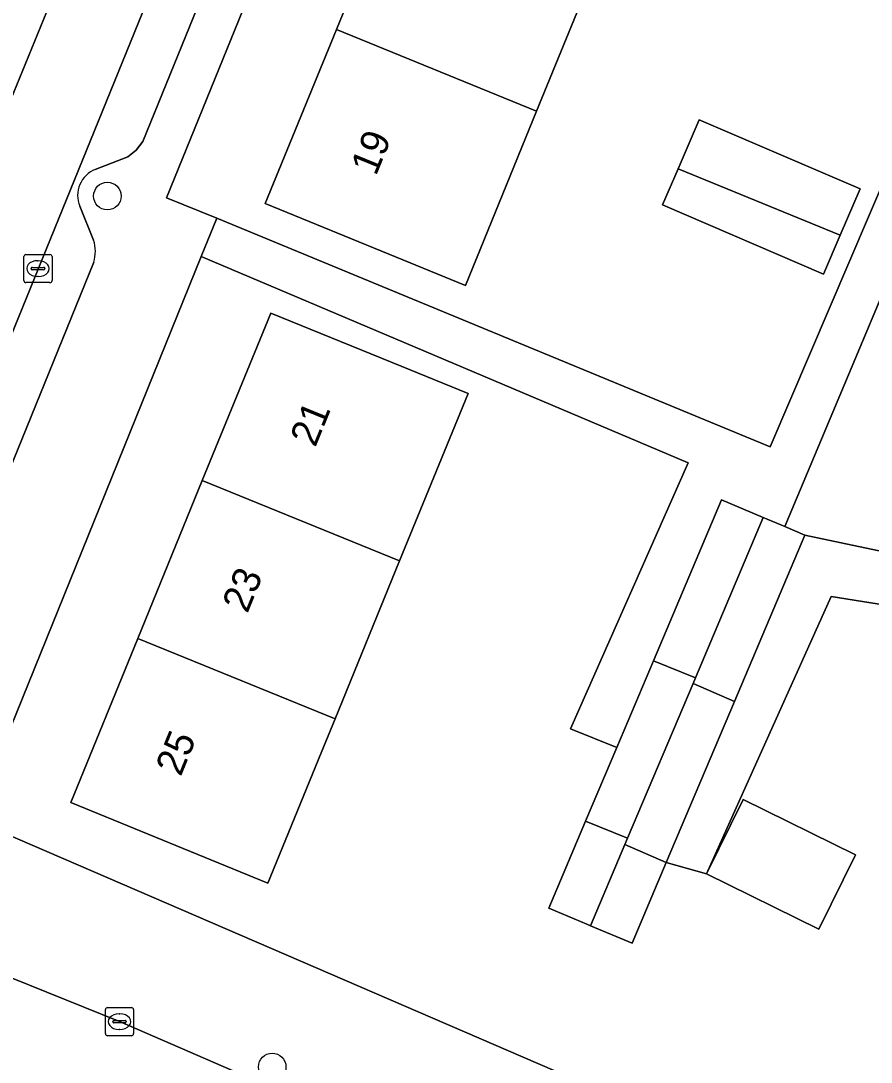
# Model space of a CAD drawing. Extents: x 162803 to 163818, y 381639 to 382475.
# Drawn here: x 163273.14 to 163303.35, y 382000.04 to 382037.06 of the extents above; entities that cross this region are included whole.
import ezdxf

# ---------------------------------------------------------------- set-up
doc = ezdxf.new("R2010")
doc.units = 0
for name, color, linetype in [('IMGEO_Boom', 7, 'Continuous'), ('IMGEO_Erf', 7, 'Continuous'), ('IMGEO_Kolk', 7, 'Continuous'), ('IMGEO_Pand', 7, 'Continuous'), ('IMGEO_Pand_nummerreeks', 7, 'Continuous'), ('IMGEO_Parkeervlak_open', 7, 'Continuous'), ('IMGEO_Rijbaan_lokaal_open', 7, 'Continuous'), ('IMGEO_Voetpad_open', 7, 'Continuous')]:
    doc.layers.add(name, color=color, linetype=linetype)

msp = doc.modelspace()

# ---------------------------------------------------------------- linework, layer by layer
at = {"layer": 'IMGEO_Boom'}
for centre in [(163276.218, 382030.831), (163282.074, 381999.874)]:
    msp.add_circle(centre, 0.489, dxfattribs=at)
at = {"layer": 'IMGEO_Erf'}
for points in [[(163302.149, 382089.42), (163278.323, 382030.765), (163280.108, 382030.045), (163299.767, 382021.917), (163310.343, 382046.709), (163311.654, 382046.166), (163308.291, 382038.159), (163308.674, 382037.991), (163309.22, 382039.238), (163309.929, 382040.858), (163315.717, 382038.323), (163315.015, 382036.72), (163314.462, 382035.456), (163310.991, 382036.976), (163308.992, 382032.413), (163306.362, 382033.566), (163300.278, 382019.082), (163300.993, 382018.779), (163312.389, 382016.368), (163320.918, 382012.914), (163322.712, 382012.16), (163347.746, 382069.96)], [(163310.414, 382071.903), (163308.095, 382066.225), (163305.176, 382067.417), (163302.957, 382061.984), (163300.651, 382056.339), (163298.355, 382050.716), (163296.013, 382044.982), (163293.757, 382039.459), (163291.465, 382033.847), (163288.936, 382027.656), (163286.453, 382028.671), (163281.823, 382030.561), (163284.352, 382036.752), (163286.644, 382042.364), (163288.9, 382047.887), (163291.241, 382053.62), (163293.538, 382059.244), (163295.844, 382064.889), (163298.063, 382070.322)]]:
    msp.add_lwpolyline(points, dxfattribs=at)
for points in [[(163302.957, 382031.082), (163302.251, 382029.442), (163301.654, 382028.055), (163295.941, 382030.514), (163296.492, 382031.794), (163297.244, 382033.541)], [(163296.851, 382021.352), (163279.555, 382028.679), (163272.144, 382010.372), (163271.449, 382008.655), (163291.511, 382000), (163311.571, 381991.346), (163312.362, 381993.172), (163315.321, 382000), (163320.27, 382011.419), (163311.944, 382015.003), (163301.925, 382016.594), (163297.498, 382006.743), (163296.072, 382007.146), (163294.855, 382004.269), (163293.377, 382004.894), (163293.254, 382004.946), (163291.898, 382005.519), (163293.208, 382008.615), (163294.314, 382011.231), (163292.667, 382011.896)], [(163284.306, 382012.245), (163283.815, 382011.042), (163281.924, 382006.413), (163274.915, 382009.276), (163277.297, 382015.108), (163279.59, 382020.724), (163282.02, 382026.673), (163286.649, 382024.783), (163289.029, 382023.81), (163286.6, 382017.861)], [(163297.498, 382006.743), (163298.801, 382009.385), (163302.792, 382007.418), (163301.49, 382004.776)]]:
    msp.add_lwpolyline(points, close=True, dxfattribs=at)
at = {"layer": 'IMGEO_Kolk'}
for p, q in [((163273.253, 382027.826), (163273.253, 382028.678)), ((163273.328, 382028.752), (163274.18, 382028.752)), ((163274.254, 382028.678), (163274.254, 382027.826)), ((163273.512, 382028.246), (163273.512, 382028.258)), ((163273.95, 382028.209), (163273.552, 382028.209)), ((163273.555, 382028.295), (163273.953, 382028.295)), ((163273.741, 382028.532), (163273.766, 382028.532)), ((163273.996, 382028.258), (163273.996, 382028.246)), ((163273.764, 382027.972), (163273.739, 382027.972)), ((163274.18, 382027.752), (163273.328, 382027.752)), ((163276.149, 382001.059), (163276.149, 382001.911)), ((163276.224, 382001.985), (163277.076, 382001.985)), ((163277.15, 382001.911), (163277.15, 382001.059)), ((163276.637, 382001.765), (163276.662, 382001.765)), ((163276.408, 382001.479), (163276.408, 382001.491)), ((163276.846, 382001.442), (163276.448, 382001.442)), ((163276.451, 382001.528), (163276.849, 382001.528)), ((163276.66, 382001.205), (163276.635, 382001.205)), ((163276.892, 382001.491), (163276.892, 382001.479)), ((163277.076, 382000.985), (163276.224, 382000.985))]:
    msp.add_line(p, q, dxfattribs=at)
for points in [[(163273.253, 382027.826), (163273.253, 382028.678)], [(163273.328, 382028.752), (163274.18, 382028.752)], [(163274.254, 382028.678), (163274.254, 382027.826)], [(163274.18, 382027.752), (163273.328, 382027.752)], [(163276.149, 382001.059), (163276.149, 382001.911)], [(163276.224, 382001.985), (163277.076, 382001.985)], [(163277.15, 382001.911), (163277.15, 382001.059)], [(163277.076, 382000.985), (163276.224, 382000.985)]]:
    msp.add_lwpolyline(points, dxfattribs=at)
for centre, radius, start, end in [((163273.33, 382028.676), 0.0765, 91.552, 178.448), ((163273.33, 382028.676), 0.0765, 91.552, 178.448), ((163274.178, 382028.676), 0.0765, 1.552, 88.448), ((163274.178, 382028.676), 0.0765, 1.552, 88.448), ((163273.552, 382028.255), 0.0403, 85.8775, 175.7526), ((163273.549, 382028.245), 0.0366, 178.938, 274.7102), ((163273.953, 382028.252), 0.043, 264.8664, 352.4533), ((163273.957, 382028.257), 0.0386, 1.7309, 96.639), ((163273.33, 382027.828), 0.0765, 181.552, 268.448), ((163273.33, 382027.828), 0.0765, 181.552, 268.448), ((163274.178, 382027.828), 0.0765, 271.552, 358.448), ((163274.178, 382027.828), 0.0765, 271.552, 358.448), ((163276.226, 382001.909), 0.0765, 91.552, 178.448), ((163276.226, 382001.909), 0.0765, 91.552, 178.448), ((163277.074, 382001.909), 0.0765, 1.552, 88.448), ((163277.074, 382001.909), 0.0765, 1.552, 88.448), ((163276.448, 382001.488), 0.0403, 85.8775, 175.7526), ((163276.445, 382001.478), 0.0366, 178.938, 274.7102), ((163276.849, 382001.485), 0.043, 264.8664, 352.4533), ((163276.853, 382001.49), 0.0386, 1.7309, 96.639), ((163276.226, 382001.061), 0.0765, 181.552, 268.448), ((163276.226, 382001.061), 0.0765, 181.552, 268.448), ((163277.074, 382001.061), 0.0765, 271.552, 358.448), ((163277.074, 382001.061), 0.0765, 271.552, 358.448)]:
    msp.add_arc(centre, radius, start, end, dxfattribs=at)
for centre, major_axis, ratio, start_param, end_param in [((163273.74, 382028.252), (-0.387, 0.002), 0.722429, 4.712389, 7.853982), ((163273.765, 382028.252), (-0.39, 0.002), 0.717154, 1.570796, 4.712389), ((163276.636, 382001.485), (-0.387, 0.002), 0.722429, 4.712389, 7.853982), ((163276.661, 382001.485), (-0.39, 0.002), 0.717154, 1.570796, 4.712389)]:
    msp.add_ellipse(centre, major_axis=major_axis, ratio=ratio, start_param=start_param, end_param=end_param, dxfattribs=at)
at = {"layer": 'IMGEO_Pand'}
for points in [[(163291.465, 382033.847), (163293.757, 382039.459), (163286.644, 382042.364), (163284.352, 382036.752)], [(163291.465, 382033.847), (163284.352, 382036.752), (163281.823, 382030.561), (163286.453, 382028.671), (163288.936, 382027.656)], [(163302.251, 382029.442), (163302.957, 382031.082), (163297.244, 382033.541), (163296.492, 382031.794)], [(163302.251, 382029.442), (163296.492, 382031.794), (163295.941, 382030.514), (163301.654, 382028.055)], [(163286.6, 382017.861), (163289.029, 382023.81), (163286.649, 382024.783), (163282.02, 382026.673), (163279.59, 382020.724)], [(163284.306, 382012.245), (163286.6, 382017.861), (163279.59, 382020.724), (163277.297, 382015.108)], [(163297.106, 382013.704), (163299.517, 382019.404), (163298.036, 382020.03), (163295.617, 382014.312)], [(163300.993, 382018.779), (163300.278, 382019.082), (163299.517, 382019.404), (163297.106, 382013.704), (163297.024, 382013.509), (163298.493, 382012.87)], [(163284.306, 382012.245), (163277.297, 382015.108), (163274.915, 382009.276), (163281.924, 382006.413), (163283.815, 382011.042)], [(163297.024, 382013.509), (163297.106, 382013.704), (163295.617, 382014.312), (163294.314, 382011.231), (163293.208, 382008.615), (163294.695, 382008.008)], [(163294.601, 382007.786), (163296.072, 382007.146), (163298.493, 382012.87), (163297.024, 382013.509), (163294.695, 382008.008)], [(163302.792, 382007.418), (163298.801, 382009.385), (163297.498, 382006.743), (163301.49, 382004.776)], [(163294.601, 382007.786), (163294.695, 382008.008), (163293.208, 382008.615), (163291.898, 382005.519), (163293.254, 382004.946), (163293.377, 382004.894)], [(163294.601, 382007.786), (163293.377, 382004.894), (163294.855, 382004.269), (163296.072, 382007.146)]]:
    msp.add_lwpolyline(points, close=True, dxfattribs=at)
at = {"layer": 'IMGEO_Parkeervlak_open'}
for points in [[(163275.79, 382031.777), (163276.941, 382032.229), (163277.238, 382032.461), (163277.474, 382032.764), (163281.495, 382042.652), (163279.882, 382043.308), (163268.785, 382016.032), (163268.677, 382015.763), (163267.019, 382011.555)], [(163275.731, 382029.266), (163275.242, 382030.47)], [(163269.689, 382013.597), (163275.734, 382028.476)]]:
    msp.add_lwpolyline(points, dxfattribs=at)
for centre, radius, start, end in [((163276.152, 382030.857), 0.989, 111.4717, 203.0336), ((163274.428, 382028.866), 1.363, 343.3691, 17.066)]:
    msp.add_arc(centre, radius, start, end, dxfattribs=at)
at = {"layer": 'IMGEO_Rijbaan_lokaal_open'}
for points in [[(163279.882, 382043.308), (163276.965, 382044.495), (163275.246, 382040.275), (163272.034, 382032.433), (163270.694, 382029.087), (163265.757, 382017.101), (163263.956, 382012.815), (163263.485, 382011.703), (163266.604, 382010.447), (163266.899, 382011.251), (163267.019, 382011.555), (163268.677, 382015.763), (163268.785, 382016.032)], [(163276.65, 382001.485), (163268.89, 382004.622), (163257.778, 382009.046), (163244.386, 382014.495), (163241.791, 382008.043), (163269.305, 381997.039), (163283.065, 381991.169), (163294.397, 381986.278), (163297.139, 381992.593)]]:
    msp.add_lwpolyline(points, close=True, dxfattribs=at)
at = {"layer": 'IMGEO_Voetpad_open'}
for points in [[(163272.034, 382032.433), (163275.246, 382040.275), (163276.965, 382044.495), (163282.181, 382057.303), (163283.36, 382060.197), (163289.242, 382074.658), (163293.937, 382086.24), (163295.838, 382090.907), (163296.148, 382091.668), (163296.839, 382093.397), (163295.083, 382094.079), (163290.261, 382095.951), (163289.776, 382094.738), (163291.538, 382094.021), (163294.991, 382092.68), (163271.043, 382033.994), (163269.149, 382034.565), (163268.961, 382034.102), (163268.597, 382033.203), (163261.219, 382014.982), (163260.414, 382012.994), (163263.485, 382011.703), (163263.956, 382012.815)], [(163279.555, 382028.679), (163280.108, 382030.045), (163278.323, 382030.765), (163302.149, 382089.42), (163305.325, 382088.102), (163308.265, 382086.902), (163308.836, 382088.261), (163304.065, 382090.247), (163301.319, 382091.39), (163301.036, 382090.711), (163299.871, 382091.192)], [(163299.264, 382089.809), (163300.473, 382089.32), (163286.705, 382055.463), (163281.495, 382042.652), (163277.474, 382032.764), (163277.238, 382032.461), (163276.941, 382032.229), (163275.79, 382031.777)], [(163161.734, 382044.254), (163197.135, 382032.623), (163200.444, 382031.53), (163208.637, 382028.823), (163209.414, 382028.496), (163209.865, 382029.593), (163221.055, 382025.109), (163220.636, 382023.993), (163241.137, 382015.775), (163244.386, 382014.495), (163257.778, 382009.046), (163258.164, 382010.136), (163269.369, 382005.691), (163268.89, 382004.622), (163276.65, 382001.485), (163297.139, 381992.593), (163300.295, 381991.223), (163309.414, 381987.243), (163309.902, 381988.367), (163319.822, 381984.046), (163319.351, 381982.939), (163334.063, 381976.602), (163337.225, 381975.21), (163360.196, 381965.225)], [(163275.242, 382030.47), (163275.731, 382029.266)], [(163267.019, 382011.555), (163266.899, 382011.251), (163266.604, 382010.447), (163271.449, 382008.655), (163272.144, 382010.372), (163279.555, 382028.679)], [(163275.734, 382028.476), (163269.689, 382013.597)], [(163361.532, 381969.699), (163322.499, 381986.595), (163317.691, 381988.56), (163314.664, 381989.892), (163311.571, 381991.346), (163291.511, 382000), (163271.449, 382008.655), (163266.604, 382010.447), (163263.485, 382011.703), (163260.414, 382012.994), (163257.35, 382014.223), (163234.283, 382023.476), (163223.089, 382027.966)]]:
    msp.add_lwpolyline(points, dxfattribs=at)
for points in [[(163311.654, 382046.166), (163310.343, 382046.709), (163299.767, 382021.917), (163280.108, 382030.045), (163279.555, 382028.679), (163296.851, 382021.352), (163292.667, 382011.896), (163294.314, 382011.231), (163295.617, 382014.312), (163298.036, 382020.03), (163299.517, 382019.404), (163300.278, 382019.082), (163306.362, 382033.566), (163306.135, 382033.665), (163308.133, 382038.228), (163308.291, 382038.159)], [(163300.993, 382018.779), (163298.493, 382012.87), (163296.072, 382007.146), (163297.498, 382006.743), (163301.925, 382016.594), (163311.944, 382015.003), (163320.27, 382011.419), (163320.918, 382012.914), (163312.389, 382016.368)]]:
    msp.add_lwpolyline(points, close=True, dxfattribs=at)
for centre, radius, start, end in [((163276.152, 382030.857), 0.989, 111.4717, 203.0336), ((163274.428, 382028.866), 1.363, 343.3691, 17.066)]:
    msp.add_arc(centre, radius, start, end, dxfattribs=at)

# ---------------------------------------------------------------- texts
at = {"layer": 'IMGEO_Pand_nummerreeks'}
for s, rotation, p in [('19', 67.783, (163285.757, 382031.517)), ('21', 67.7847, (163283.603, 382021.872)), ('23', 67.7847, (163281.191, 382015.969)), ('25', 67.7847, (163278.823, 382010.17))]:
    msp.add_text(s, height=1, rotation=rotation, dxfattribs=at).set_placement(p)

doc.saveas('drawing.dxf')
